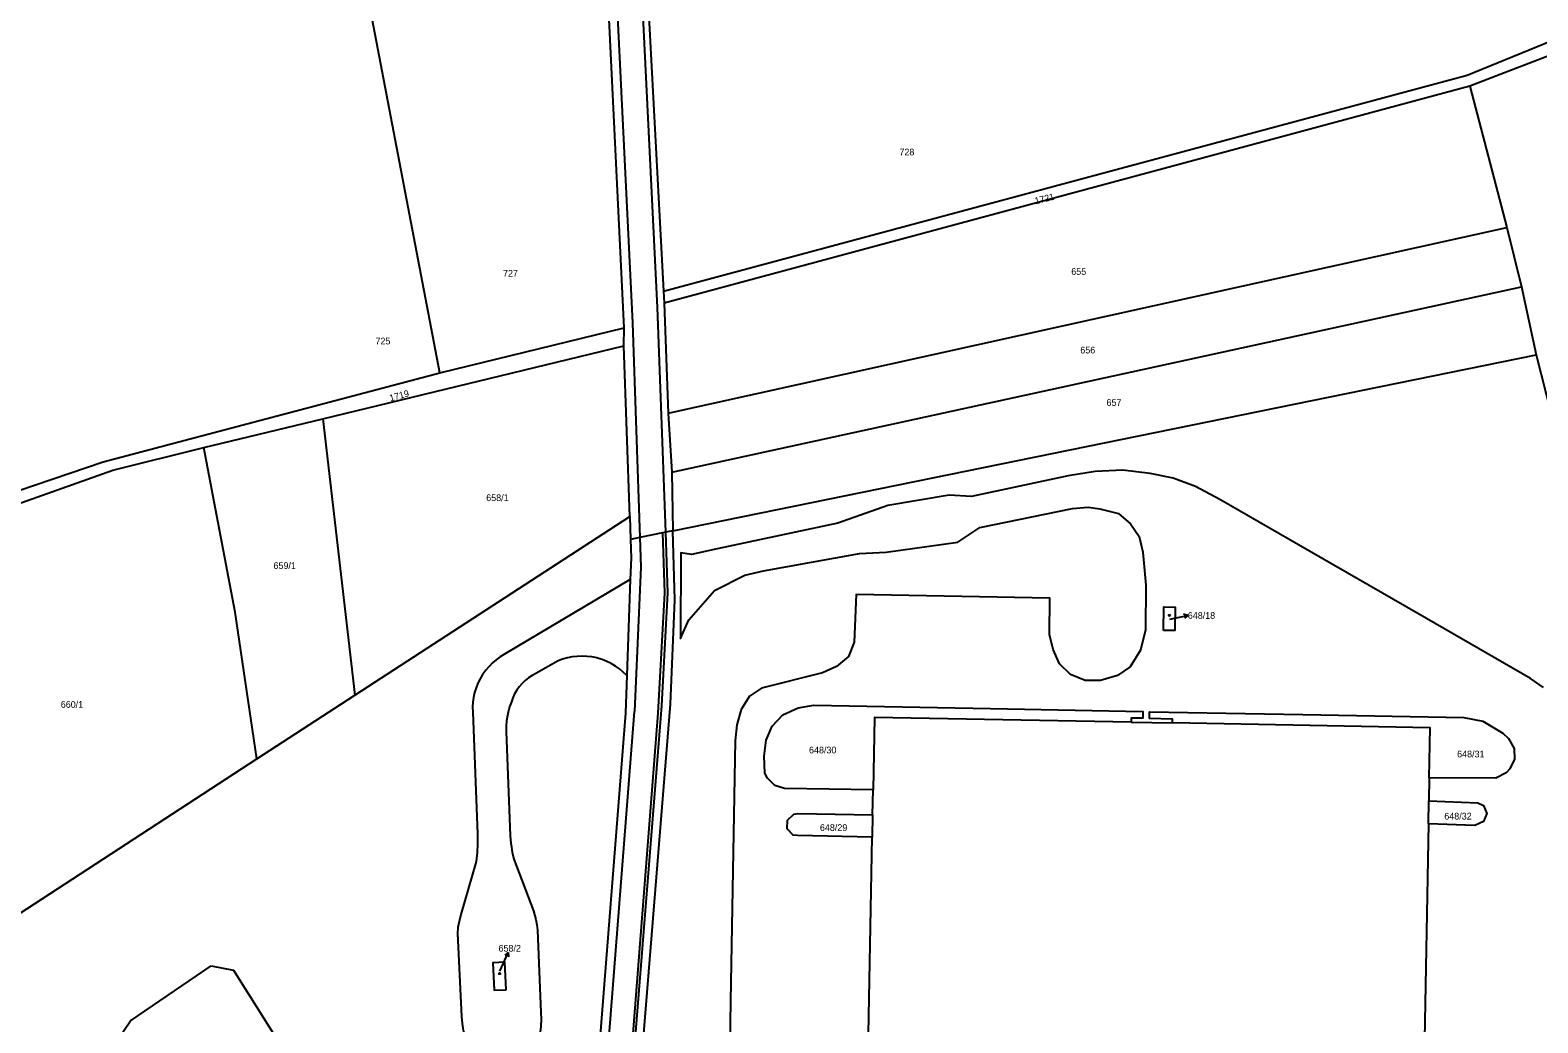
# Model space of a CAD drawing. Extents: x -724107 to -720612, y -1045267 to -1038441.
# Drawn here: x -723237.1 to -722854.2, y -1041114.7 to -1040862.7 of the extents above; entities that cross this region are included whole.
import ezdxf

# ---------------------------------------------------------------- set-up
doc = ezdxf.new("R2010")
doc.units = 0
for name, color, linetype in [('Hranice parcel', 7, 'Continuous'), ('Parcelní čísla', 7, 'Continuous'), ('Pop  PČ popisy', 7, 'Continuous'), ('Vnitřní kresba', 7, 'Continuous'), ('Značky budov', 7, 'Continuous')]:
    doc.layers.add(name, color=color, linetype=linetype)

msp = doc.modelspace()

# ---------------------------------------------------------------- linework, layer by layer
at = {"layer": 'Hranice parcel'}
for p, q in [((-723133.09, -1040949.68), (-723165.16, -1040781.72)), ((-722761.79, -1040834.71), (-722871.47, -1040876.91)), ((-723079.97, -1040859.29), (-723076.23, -1040928.96)), ((-722871.47, -1040876.91), (-723076.12, -1040932.04)), ((-722871.47, -1040876.91), (-722862.08, -1040912.8)), ((-723075.08, -1040959.92), (-722862.08, -1040912.8)), ((-722862.08, -1040912.8), (-722858.38, -1040927.87)), ((-723076.23, -1040928.96), (-723076.12, -1040932.04)), ((-723074.19, -1040974.95), (-722858.38, -1040927.87)), ((-722858.38, -1040927.87), (-722854.63, -1040945.18)), ((-723076.12, -1040932.04), (-723075.08, -1040959.92)), ((-723133.09, -1040949.68), (-723086.29, -1040938.32)), ((-723086.37, -1040942.88), (-723086.29, -1040938.32)), ((-723162.81, -1040961.39), (-723086.37, -1040942.88)), ((-723084.85, -1040986.17), (-723086.37, -1040942.88)), ((-723073.89, -1040989.82), (-722854.63, -1040945.18)), ((-722854.63, -1040945.18), (-722838.4, -1041009.26)), ((-723075.08, -1040959.92), (-723074.19, -1040974.95)), ((-723193.04, -1040968.71), (-723162.81, -1040961.39)), ((-723162.81, -1040961.39), (-723154.63, -1041031.56)), ((-723074.19, -1040974.95), (-723073.89, -1040989.82)), ((-723154.63, -1041031.56), (-723084.85, -1040986.17)), ((-723084.85, -1040986.17), (-723084.65, -1040992.01)), ((-723084.69, -1041002.23), (-723116.64, -1041021.18)), ((-723084.69, -1041002.23), (-723085.58, -1041026.55)), ((-723103.05, -1041022.88), (-723108.69, -1041026.09)), ((-723179.52, -1041047.75), (-723154.63, -1041031.56)), ((-723124.73, -1041035.85), (-723123.51, -1041066.82)), ((-723116.23, -1041040.81), (-723115.19, -1041067.26)), ((-722957.48, -1041038.41), (-722946.98, -1041038.61)), ((-723260.17, -1041100.21), (-723179.52, -1041047.75)), ((-722881.78, -1041052.54), (-722881.89, -1041058.4)), ((-723023.16, -1041061.92), (-723023.04, -1041055.62)), ((-722882, -1041064.26), (-722881.89, -1041058.4)), ((-723023.16, -1041061.92), (-723023.26, -1041067.61)), ((-722882, -1041064.26), (-722883.91, -1041166.53)), ((-723123.83, -1041073.77), (-723127.75, -1041087.21)), ((-723114.27, -1041073.19), (-723109.32, -1041086.28)), ((-723108.31, -1041091.2), (-723107.38, -1041112.16)), ((-723128.61, -1041092.09), (-723127.61, -1041113.11))]:
    msp.add_line(p, q, dxfattribs=at)
for points in [[(-723086.29, -1040938.32), (-723093.41, -1040790.2), (-723096.03, -1040762.26)], [(-723076.23, -1040928.96), (-722872.16, -1040874.15), (-722827.16, -1040855.74)], [(-723261.49, -1040986.84), (-723218.55, -1040972.29), (-723133.09, -1040949.68)], [(-723274.11, -1040995.01), (-723216.09, -1040974.42), (-723193.04, -1040968.71)], [(-723179.52, -1041047.75), (-723185.07, -1041010.51), (-723193.04, -1040968.71)], [(-722852.78, -1041029.63), (-722856.06, -1041027.36), (-722884.67, -1041010.85), (-722914.99, -1040993.36), (-722934.95, -1040981.86), (-722941.17, -1040978.6), (-722946.78, -1040976.43), (-722952.66, -1040975.24), (-722959.62, -1040974.44), (-722966.63, -1040974.78), (-722973.53, -1040975.85), (-722998.07, -1040981.12), (-723003.71, -1040980.77), (-723019.3, -1040983.4), (-723031.95, -1040987.92)], [(-723031.95, -1040987.92), (-723062.61, -1040994.4), (-723069.13, -1040995.87), (-723071.89, -1040995.45), (-723071.99, -1041017.13), (-723069.86, -1041012.41), (-723063.32, -1041004.98), (-723055.6, -1041001.06), (-723050.84, -1040999.99), (-723026.5, -1040995.57), (-723019.74, -1040995.24), (-723001.49, -1040992.68), (-722995.96, -1040989.03), (-722972.37, -1040984.18), (-722968.44, -1040983.82), (-722965.45, -1040984.21), (-722960.71, -1040985.47), (-722957.69, -1040988.04), (-722955.43, -1040991.28), (-722954.55, -1040995.24), (-722953.76, -1041003.62), (-722953.83, -1041014.95), (-722955.15, -1041020.14), (-722957.75, -1041024.36), (-722961, -1041026.54), (-722965.28, -1041027.87), (-722969.21, -1041027.85), (-722972.86, -1041026.33), (-722975.68, -1041023.63), (-722977.27, -1041019.96), (-722978.25, -1041016.13), (-722978.15, -1041006.91), (-723027.34, -1041006), (-723027.84, -1041018.13), (-723029.26, -1041021.73), (-723032.29, -1041024.28), (-723035.85, -1041025.88), (-723051.41, -1041029.76), (-723054.44, -1041031.78), (-723056.52, -1041035.21), (-723057.65, -1041039.1), (-723058.09, -1041043.09), (-723059.23, -1041109.16), (-723059.6, -1041131.98)], [(-723076.49, -1040990.35), (-723075.98, -1041005.61), (-723077.68, -1041036.16), (-723094.93, -1041256.34), (-723095.28, -1041266.92), (-723095.53, -1041274.46), (-723094.77, -1041287.56)], [(-723094.77, -1041287.56), (-723090.75, -1041235.58), (-723088.02, -1041201.14), (-723074.53, -1041033.83), (-723073.38, -1041007.35), (-723073.89, -1040989.82)], [(-723076.49, -1040990.35), (-723082.29, -1040991.53), (-723084.65, -1040992.01)], [(-723073.89, -1040989.82), (-723075.79, -1040990.21), (-723076.49, -1040990.35)], [(-723084.65, -1040992.01), (-723084.49, -1040996.65), (-723084.69, -1041002.23)], [(-722949.29, -1041015.1), (-722949.21, -1041009.16), (-722946.31, -1041009.2), (-722946.4, -1041015.15), (-722949.29, -1041015.1)], [(-723116.64, -1041021.18), (-723117.71, -1041021.83), (-723118.73, -1041022.56), (-723119.68, -1041023.37), (-723120.57, -1041024.25), (-723121.39, -1041025.2), (-723122.12, -1041026.22), (-723122.2, -1041026.33), (-723122.84, -1041027.4), (-723123.4, -1041028.53), (-723123.86, -1041029.69), (-723124.23, -1041030.89), (-723124.5, -1041032.11), (-723124.68, -1041033.35), (-723124.75, -1041034.6), (-723124.73, -1041035.85)], [(-723085.58, -1041026.55), (-723086.48, -1041025.68), (-723087.44, -1041024.88), (-723088.46, -1041024.16), (-723089.54, -1041023.52), (-723090.66, -1041022.97), (-723091.83, -1041022.51), (-723093.03, -1041022.15), (-723093.23, -1041022.1), (-723094.46, -1041021.85), (-723095.7, -1041021.7), (-723096.95, -1041021.65), (-723098.21, -1041021.7), (-723099.45, -1041021.85), (-723100.68, -1041022.09), (-723101.88, -1041022.44), (-723103.05, -1041022.88)], [(-723108.69, -1041026.09), (-723109.65, -1041026.59), (-723110.56, -1041027.19), (-723111.4, -1041027.86), (-723112.19, -1041028.61), (-723112.2, -1041028.62), (-723112.91, -1041029.44), (-723113.54, -1041030.32), (-723114.08, -1041031.25), (-723114.54, -1041032.23), (-723114.91, -1041033.25), (-723115.37, -1041034.54), (-723115.73, -1041035.86), (-723115.92, -1041036.72), (-723116.12, -1041038.07), (-723116.22, -1041039.44), (-723116.23, -1041040.81)], [(-723085.58, -1041026.55), (-723085.93, -1041036.15), (-723101.49, -1041234.07), (-723114.91, -1041396.8), (-723115.41, -1041402.8), (-723118.03, -1041434.59)], [(-723023.04, -1041055.62), (-723045.52, -1041055.27), (-723047.96, -1041054.48), (-723049.81, -1041052.63), (-723050.49, -1041051.37), (-723050.69, -1041047.01), (-723050.2, -1041043.02), (-723048.64, -1041039.39), (-723045.93, -1041036.53), (-723042.05, -1041034.74), (-723038.11, -1041034.09), (-722993.21, -1041034.97), (-722954.51, -1041035.72), (-722954.54, -1041037.42), (-722957.46, -1041037.39), (-722957.48, -1041038.41)], [(-722957.48, -1041038.41), (-723022.7, -1041037.21), (-723023.04, -1041055.62)], [(-722946.98, -1041038.61), (-722946.97, -1041037.64), (-722952.87, -1041037.45), (-722952.83, -1041035.76), (-722913.89, -1041036.47), (-722873.01, -1041037.22), (-722868.14, -1041038.12), (-722863.08, -1041041.21), (-722861.66, -1041042.57), (-722860.24, -1041045.07), (-722860.15, -1041047.78), (-722861.28, -1041050.28), (-722862.23, -1041051.3), (-722864.85, -1041052.59), (-722881.78, -1041052.54)], [(-722881.78, -1041052.54), (-722881.54, -1041039.81), (-722946.98, -1041038.61)], [(-722881.89, -1041058.4), (-722869.48, -1041058.9), (-722868.04, -1041059.56), (-722867.16, -1041061.61), (-722867.98, -1041063.65), (-722870.19, -1041064.66), (-722882, -1041064.26)], [(-723023.26, -1041067.61), (-723042.23, -1041067.15), (-723043.33, -1041067.13), (-723044.89, -1041065.48), (-723044.8, -1041063.29), (-723043.18, -1041061.77), (-723042.16, -1041061.61), (-723023.16, -1041061.92)], [(-723123.51, -1041066.82), (-723123.51, -1041069.07), (-723123.51, -1041069.29), (-723123.62, -1041071.53), (-723123.83, -1041073.77)], [(-723115.19, -1041067.26), (-723115.02, -1041069.1), (-723114.96, -1041069.56), (-723114.66, -1041071.39), (-723114.27, -1041073.19)], [(-723026.6, -1041247.95), (-723025.36, -1041181.19), (-723023.26, -1041067.61)], [(-723127.75, -1041087.21), (-723128.12, -1041088.69), (-723128.2, -1041089.06), (-723128.46, -1041090.57), (-723128.61, -1041092.09)], [(-723109.32, -1041086.28), (-723108.92, -1041087.59), (-723108.7, -1041088.48), (-723108.45, -1041089.83), (-723108.31, -1041091.2)], [(-723191.13, -1041100.27), (-723185.44, -1041101.41), (-723158.76, -1041143.88), (-723158.44, -1041153.03), (-723161.53, -1041161.72), (-723173.97, -1041171.8), (-723183.71, -1041172.98), (-723193.58, -1041166.79), (-723215.84, -1041131.56), (-723216.77, -1041121.9), (-723211.62, -1041114.22), (-723191.13, -1041100.27)], [(-723116.25, -1041106.34), (-723116.58, -1041099.37), (-723119.58, -1041099.51), (-723119.25, -1041106.48), (-723116.25, -1041106.34)], [(-723127.61, -1041113.11), (-723127.41, -1041114.92), (-723127.12, -1041116.72), (-723127.1, -1041116.81), (-723126.7, -1041118.59), (-723126.21, -1041120.35), (-723125.61, -1041122.07), (-723124.93, -1041123.76)], [(-723107.38, -1041112.16), (-723107.37, -1041113.86), (-723107.45, -1041115.56), (-723107.53, -1041116.4), (-723107.77, -1041118.08), (-723108.1, -1041119.74), (-723108.53, -1041121.39), (-723109.06, -1041123)]]:
    msp.add_lwpolyline(points, dxfattribs=at)
at = {"layer": 'Pop  PČ popisy'}
for p, q in [((-722943.1, -1041011.32), (-722944.19, -1041011.03)), ((-722947.7, -1041012.29), (-722946.04, -1041011.94)), ((-722946.04, -1041011.94), (-722943.1, -1041011.32)), ((-722943.1, -1041011.32), (-722943.98, -1041012.01)), ((-723116.93, -1041099.6), (-723115.71, -1041096.86)), ((-723115.71, -1041096.86), (-723116.57, -1041097.57)), ((-723115.71, -1041096.86), (-723115.66, -1041097.98)), ((-723117.84, -1041101.62), (-723116.93, -1041099.6))]:
    msp.add_line(p, q, dxfattribs=at)
at = {"layer": 'Vnitřní kresba'}
for p, q in [((-723091.26, -1040791.28), (-723084.18, -1040937.02)), ((-723084.65, -1040794.61), (-723077.85, -1040933.11)), ((-723077.85, -1040933.11), (-723075.79, -1040990.21)), ((-723084.18, -1040937.02), (-723082.29, -1040991.53)), ((-723082.29, -1040991.53), (-723082.03, -1040999.02)), ((-723075.79, -1040990.21), (-723075.23, -1041005.57)), ((-723082.03, -1040999.02), (-723083.66, -1041035.69)), ((-723075.23, -1041005.57), (-723076.76, -1041034.28)), ((-723099.11, -1041234.4), (-723083.66, -1041035.69)), ((-723076.76, -1041034.28), (-723092.76, -1041235.3))]:
    msp.add_line(p, q, dxfattribs=at)
at = {"layer": 'Značky budov'}
for centre in [(-722947.76, -1041011.31), (-723117.88, -1041102.23)]:
    msp.add_circle(centre, 0.175, dxfattribs=at)

# ---------------------------------------------------------------- texts
at = {"layer": 'Parcelní čísla'}
for s, p in [('728', (-723016.35, -1040894.51)), ('727', (-723117.03, -1040925.31)), ('655', (-722972.7, -1040924.85)), ('725', (-723149.43, -1040942.51)), ('656', (-722970.4, -1040944.8)), ('657', (-722963.75, -1040958.11)), ('658/1', (-723121.29, -1040982.28)), ('659/1', (-723175.32, -1040999.51)), ('648/18', (-722943.1, -1041012.18)), ('660/1', (-723229.35, -1041034.76)), ('648/30', (-723039.31, -1041046.34)), ('648/31', (-722874.7, -1041047.35)), ('648/29', (-723036.54, -1041066.03)), ('648/32', (-722877.96, -1041063.13)), ('658/2', (-723118.17, -1041096.67))]:
    msp.add_text(s, height=1.7, dxfattribs=at).set_placement(p)
for s, rotation, p in [('1721', 14, (-722981.76, -1040906.95)), ('1719', 15, (-723145.63, -1040956.98))]:
    msp.add_text(s, height=1.7, rotation=rotation, dxfattribs=at).set_placement(p)

doc.saveas('drawing.dxf')
